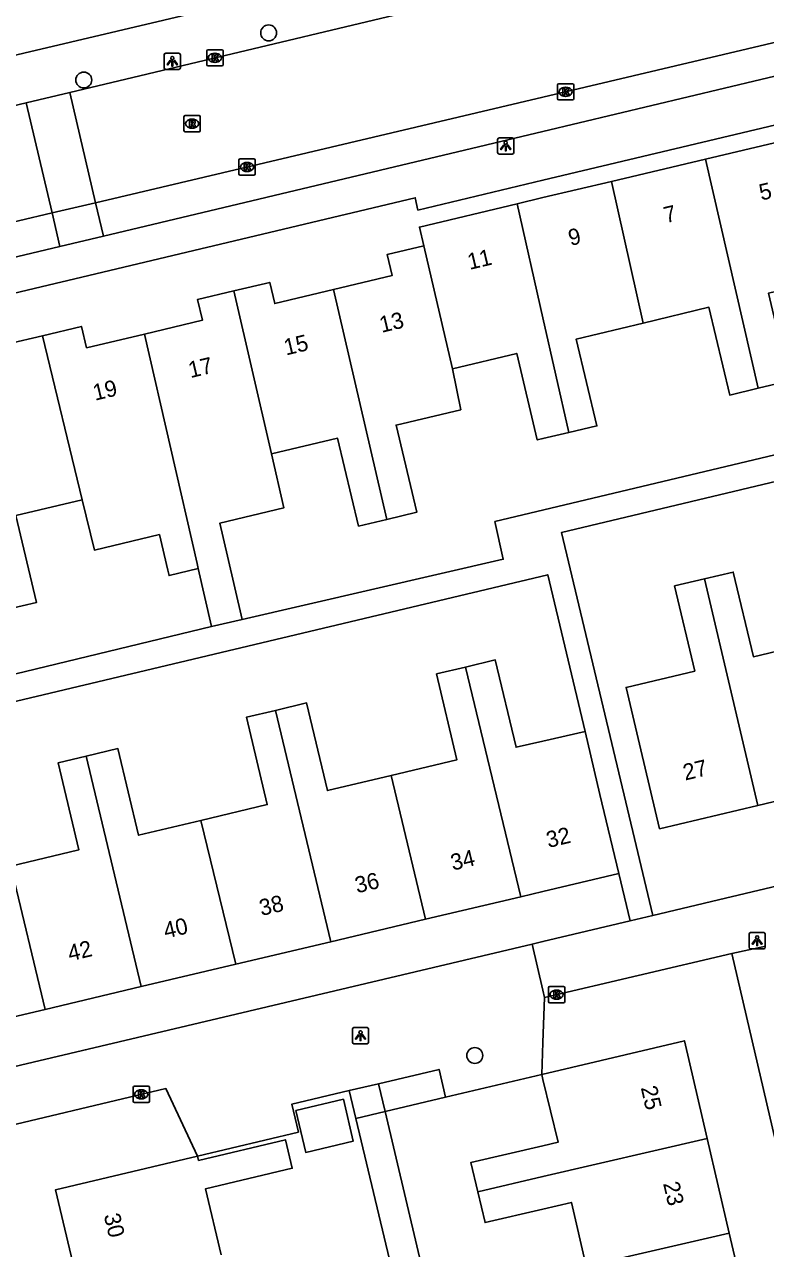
# Model space of a CAD drawing. Extents: x 158038 to 159242, y 380133 to 381214.
# Drawn here: x 158468.1 to 158513.7, y 380781.7 to 380857 of the extents above; entities that cross this region are included whole.
import ezdxf

# ---------------------------------------------------------------- set-up
doc = ezdxf.new("R2010")
doc.units = 0
for name, color, linetype in [('IMGEO_Boom', 7, 'Continuous'), ('IMGEO_Grasland_overig', 7, 'Continuous'), ('IMGEO_Kolk', 7, 'Continuous'), ('IMGEO_Lichtpunt', 7, 'Continuous'), ('IMGEO_Muur', 7, 'Continuous'), ('IMGEO_Pand', 7, 'Continuous'), ('IMGEO_Pand_nummerreeks', 7, 'Continuous'), ('IMGEO_Parkeervlak_open', 7, 'Continuous'), ('IMGEO_Rijbaan_lokaal_open', 7, 'Continuous'), ('IMGEO_Rioolput', 7, 'Continuous'), ('IMGEO_Voetpad_open', 7, 'Continuous')]:
    doc.layers.add(name, color=color, linetype=linetype)

msp = doc.modelspace()

# ---------------------------------------------------------------- linework, layer by layer
at = {"layer": 'IMGEO_Boom'}
for centre in [(158483.12, 380856.502), (158471.741, 380853.603), (158495.807, 380793.582)]:
    msp.add_circle(centre, 0.489, dxfattribs=at)
at = {"layer": 'IMGEO_Grasland_overig'}
msp.add_lwpolyline([(158494.012, 380791.01), (158490.285, 380790.127)], dxfattribs=at)
at = {"layer": 'IMGEO_Kolk'}
for p, q in [((158479.313, 380854.543), (158479.313, 380855.395)), ((158479.388, 380855.469), (158480.24, 380855.469)), ((158479.801, 380855.249), (158479.826, 380855.249)), ((158480.314, 380855.395), (158480.314, 380854.543)), ((158480.24, 380854.469), (158479.388, 380854.469)), ((158479.824, 380854.689), (158479.799, 380854.689)), ((158500.974, 380853.378), (158501.826, 380853.378)), ((158500.899, 380852.452), (158500.899, 380853.304)), ((158501.41, 380852.598), (158501.385, 380852.598)), ((158501.387, 380853.158), (158501.412, 380853.158)), ((158501.9, 380853.304), (158501.9, 380852.452)), ((158501.826, 380852.378), (158500.974, 380852.378)), ((158481.29, 380847.827), (158481.29, 380848.679)), ((158481.365, 380848.753), (158482.217, 380848.753)), ((158481.778, 380848.533), (158481.803, 380848.533)), ((158482.291, 380848.679), (158482.291, 380847.827)), ((158482.217, 380847.753), (158481.365, 380847.753)), ((158481.801, 380847.973), (158481.776, 380847.973)), ((158500.342, 380796.899), (158500.342, 380797.751)), ((158500.417, 380797.825), (158501.269, 380797.825)), ((158500.83, 380797.605), (158500.855, 380797.605)), ((158501.343, 380797.751), (158501.343, 380796.899)), ((158501.269, 380796.825), (158500.417, 380796.825)), ((158500.853, 380797.045), (158500.828, 380797.045)), ((158474.779, 380790.762), (158474.779, 380791.614)), ((158474.854, 380791.688), (158475.706, 380791.688)), ((158475.78, 380791.614), (158475.78, 380790.762)), ((158475.29, 380790.908), (158475.265, 380790.908)), ((158475.267, 380791.468), (158475.292, 380791.468)), ((158475.706, 380790.688), (158474.854, 380790.688))]:
    msp.add_line(p, q, dxfattribs=at)
for points in [[(158479.313, 380854.543), (158479.313, 380855.395)], [(158479.388, 380855.469), (158480.24, 380855.469)], [(158479.634, 380855.169), (158479.757, 380855.169), (158479.757, 380855.018), (158479.887, 380855.169), (158480.051, 380855.169), (158479.905, 380855.018), (158480.058, 380854.769), (158479.906, 380854.769), (158479.821, 380854.933), (158479.757, 380854.866), (158479.757, 380854.769), (158479.634, 380854.769), (158479.634, 380855.169)], [(158480.314, 380855.395), (158480.314, 380854.543)], [(158480.24, 380854.469), (158479.388, 380854.469)], [(158500.974, 380853.378), (158501.826, 380853.378)], [(158500.899, 380852.452), (158500.899, 380853.304)], [(158501.22, 380853.078), (158501.343, 380853.078), (158501.343, 380852.927), (158501.473, 380853.078), (158501.637, 380853.078), (158501.491, 380852.927), (158501.644, 380852.678), (158501.492, 380852.678), (158501.407, 380852.842), (158501.343, 380852.775), (158501.343, 380852.678), (158501.22, 380852.678), (158501.22, 380853.078)], [(158501.9, 380853.304), (158501.9, 380852.452)], [(158501.826, 380852.378), (158500.974, 380852.378)], [(158481.29, 380847.827), (158481.29, 380848.679)], [(158481.365, 380848.753), (158482.217, 380848.753)], [(158481.611, 380848.453), (158481.734, 380848.453), (158481.734, 380848.302), (158481.864, 380848.453), (158482.028, 380848.453), (158481.882, 380848.302), (158482.035, 380848.053), (158481.883, 380848.053), (158481.798, 380848.217), (158481.734, 380848.15), (158481.734, 380848.053), (158481.611, 380848.053), (158481.611, 380848.453)], [(158482.291, 380848.679), (158482.291, 380847.827)], [(158482.217, 380847.753), (158481.365, 380847.753)], [(158500.342, 380796.899), (158500.342, 380797.751)], [(158500.417, 380797.825), (158501.269, 380797.825)], [(158501.343, 380797.751), (158501.343, 380796.899)], [(158501.269, 380796.825), (158500.417, 380796.825)], [(158500.663, 380797.525), (158500.786, 380797.525), (158500.786, 380797.374), (158500.916, 380797.525), (158501.08, 380797.525), (158500.934, 380797.374), (158501.087, 380797.125), (158500.935, 380797.125), (158500.85, 380797.289), (158500.786, 380797.222), (158500.786, 380797.125), (158500.663, 380797.125), (158500.663, 380797.525)], [(158474.779, 380790.762), (158474.779, 380791.614)], [(158474.854, 380791.688), (158475.706, 380791.688)], [(158475.78, 380791.614), (158475.78, 380790.762)], [(158475.1, 380791.388), (158475.223, 380791.388), (158475.223, 380791.237), (158475.353, 380791.388), (158475.517, 380791.388), (158475.371, 380791.237), (158475.524, 380790.988), (158475.372, 380790.988), (158475.287, 380791.152), (158475.223, 380791.085), (158475.223, 380790.988), (158475.1, 380790.988), (158475.1, 380791.388)], [(158475.706, 380790.688), (158474.854, 380790.688)]]:
    msp.add_lwpolyline(points, dxfattribs=at)
for centre, start, end in [((158479.39, 380855.393), 91.55205, 178.44795), ((158479.39, 380855.393), 91.55205, 178.44795), ((158480.238, 380855.393), 1.55205, 88.44795), ((158480.238, 380855.393), 1.55205, 88.44795), ((158479.39, 380854.545), 181.55205, 268.44795), ((158479.39, 380854.545), 181.55205, 268.44795), ((158480.238, 380854.545), 271.55205, 358.44795), ((158480.238, 380854.545), 271.55205, 358.44795), ((158500.976, 380853.302), 91.55205, 178.44795), ((158500.976, 380853.302), 91.55205, 178.44795), ((158501.824, 380853.302), 1.55205, 88.44795), ((158501.824, 380853.302), 1.55205, 88.44795), ((158500.976, 380852.454), 181.55205, 268.44795), ((158500.976, 380852.454), 181.55205, 268.44795), ((158501.824, 380852.454), 271.55205, 358.44795), ((158501.824, 380852.454), 271.55205, 358.44795), ((158481.367, 380848.677), 91.55205, 178.44795), ((158481.367, 380848.677), 91.55205, 178.44795), ((158482.215, 380848.677), 1.55205, 88.44795), ((158482.215, 380848.677), 1.55205, 88.44795), ((158481.367, 380847.829), 181.55205, 268.44795), ((158481.367, 380847.829), 181.55205, 268.44795), ((158482.215, 380847.829), 271.55205, 358.44795), ((158482.215, 380847.829), 271.55205, 358.44795), ((158500.419, 380797.749), 91.55205, 178.44795), ((158500.419, 380797.749), 91.55205, 178.44795), ((158501.267, 380797.749), 1.55205, 88.44795), ((158501.267, 380797.749), 1.55205, 88.44795), ((158500.419, 380796.901), 181.55205, 268.44795), ((158500.419, 380796.901), 181.55205, 268.44795), ((158501.267, 380796.901), 271.55205, 358.44795), ((158501.267, 380796.901), 271.55205, 358.44795), ((158474.856, 380791.612), 91.55205, 178.44795), ((158474.856, 380791.612), 91.55205, 178.44795), ((158475.704, 380791.612), 1.55205, 88.44795), ((158475.704, 380791.612), 1.55205, 88.44795), ((158474.856, 380790.764), 181.55205, 268.44795), ((158474.856, 380790.764), 181.55205, 268.44795), ((158475.704, 380790.764), 271.55205, 358.44795), ((158475.704, 380790.764), 271.55205, 358.44795)]:
    msp.add_arc(centre, 0.0765, start, end, dxfattribs=at)
for centre, major_axis, ratio, start_param, end_param in [((158479.8, 380854.969), (-0.387, 0.002), 0.722429, 4.712389, 7.853982), ((158479.825, 380854.969), (-0.39, 0.002), 0.717154, 1.570796, 4.712389), ((158501.386, 380852.878), (-0.387, 0.002), 0.722429, 4.712389, 7.853982), ((158501.411, 380852.878), (-0.39, 0.002), 0.717154, 1.570796, 4.712389), ((158481.777, 380848.253), (-0.387, 0.002), 0.722429, 4.712389, 7.853982), ((158481.802, 380848.253), (-0.39, 0.002), 0.717154, 1.570796, 4.712389), ((158500.829, 380797.325), (-0.387, 0.002), 0.722429, 4.712389, 7.853982), ((158500.854, 380797.325), (-0.39, 0.002), 0.717154, 1.570796, 4.712389), ((158475.266, 380791.188), (-0.387, 0.002), 0.722429, 4.712389, 7.853982), ((158475.291, 380791.188), (-0.39, 0.002), 0.717154, 1.570796, 4.712389)]:
    msp.add_ellipse(centre, major_axis=major_axis, ratio=ratio, start_param=start_param, end_param=end_param, dxfattribs=at)
at = {"layer": 'IMGEO_Lichtpunt'}
for p, q in [((158476.692, 380855.155), (158476.692, 380854.348)), ((158476.692, 380855.155), (158476.692, 380854.348)), ((158477.594, 380855.25), (158476.786, 380855.25)), ((158477.594, 380855.25), (158476.786, 380855.25)), ((158477.688, 380854.348), (158477.688, 380855.155)), ((158477.688, 380854.348), (158477.688, 380855.155)), ((158476.786, 380854.254), (158477.594, 380854.254)), ((158476.786, 380854.254), (158477.594, 380854.254)), ((158497.212, 380849.946), (158497.212, 380849.139)), ((158497.212, 380849.946), (158497.212, 380849.139)), ((158498.114, 380850.041), (158497.306, 380850.041)), ((158498.114, 380850.041), (158497.306, 380850.041)), ((158498.208, 380849.139), (158498.208, 380849.946)), ((158498.208, 380849.139), (158498.208, 380849.946)), ((158497.306, 380849.045), (158498.114, 380849.045)), ((158497.306, 380849.045), (158498.114, 380849.045)), ((158512.688, 380801.044), (158512.688, 380800.237)), ((158512.688, 380801.044), (158512.688, 380800.237)), ((158513.59, 380801.139), (158512.782, 380801.139)), ((158513.59, 380801.139), (158512.782, 380801.139)), ((158513.684, 380800.237), (158513.684, 380801.044)), ((158513.684, 380800.237), (158513.684, 380801.044)), ((158512.782, 380800.143), (158513.59, 380800.143)), ((158512.782, 380800.143), (158513.59, 380800.143)), ((158488.276, 380795.203), (158488.276, 380794.396)), ((158488.276, 380795.203), (158488.276, 380794.396)), ((158489.178, 380795.298), (158488.37, 380795.298)), ((158489.178, 380795.298), (158488.37, 380795.298)), ((158489.272, 380794.396), (158489.272, 380795.203)), ((158489.272, 380794.396), (158489.272, 380795.203)), ((158488.37, 380794.302), (158489.178, 380794.302)), ((158488.37, 380794.302), (158489.178, 380794.302))]:
    msp.add_line(p, q, dxfattribs=at)
for points in [[(158477.066, 380854.819), (158477.105, 380854.791), (158476.917, 380854.529), (158476.879, 380854.556), (158477.066, 380854.819)], [(158477.278, 380854.791), (158477.316, 380854.818), (158477.503, 380854.556), (158477.464, 380854.528), (158477.278, 380854.791)], [(158477.168, 380854.771), (158477.215, 380854.771), (158477.215, 380854.449), (158477.168, 380854.449), (158477.168, 380854.771)], [(158497.586, 380849.61), (158497.625, 380849.582), (158497.437, 380849.32), (158497.399, 380849.347), (158497.586, 380849.61)], [(158497.688, 380849.562), (158497.735, 380849.562), (158497.735, 380849.24), (158497.688, 380849.24), (158497.688, 380849.562)], [(158497.798, 380849.582), (158497.836, 380849.609), (158498.023, 380849.347), (158497.984, 380849.319), (158497.798, 380849.582)], [(158513.062, 380800.708), (158513.101, 380800.68), (158512.913, 380800.418), (158512.875, 380800.445), (158513.062, 380800.708)], [(158513.164, 380800.66), (158513.211, 380800.66), (158513.211, 380800.338), (158513.164, 380800.338), (158513.164, 380800.66)], [(158513.274, 380800.68), (158513.312, 380800.707), (158513.499, 380800.445), (158513.46, 380800.417), (158513.274, 380800.68)], [(158488.65, 380794.867), (158488.689, 380794.839), (158488.501, 380794.577), (158488.463, 380794.604), (158488.65, 380794.867)], [(158488.752, 380794.819), (158488.799, 380794.819), (158488.799, 380794.497), (158488.752, 380794.497), (158488.752, 380794.819)], [(158488.862, 380794.839), (158488.9, 380794.866), (158489.087, 380794.604), (158489.048, 380794.576), (158488.862, 380794.839)]]:
    msp.add_lwpolyline(points, dxfattribs=at)
for centre in [(158477.191, 380854.953), (158497.711, 380849.744), (158513.187, 380800.842), (158488.775, 380795.001)]:
    msp.add_circle(centre, 0.0994, dxfattribs=at)
for centre, start, end in [((158476.786, 380855.155), 90, 180), ((158476.786, 380855.155), 90, 180), ((158477.594, 380855.155), 0, 90), ((158477.594, 380855.155), 0, 90), ((158476.786, 380854.348), 180, 270), ((158476.786, 380854.348), 180, 270), ((158477.594, 380854.348), 270, 0), ((158477.594, 380854.348), 270, 360), ((158497.306, 380849.946), 90, 180), ((158497.306, 380849.946), 90, 180), ((158498.114, 380849.946), 0, 90), ((158498.114, 380849.946), 0, 90), ((158497.306, 380849.139), 180, 270), ((158497.306, 380849.139), 180, 270), ((158498.114, 380849.139), 270, 0), ((158498.114, 380849.139), 270, 360), ((158512.782, 380801.044), 90, 180), ((158512.782, 380801.044), 90, 180), ((158513.59, 380801.044), 0, 90), ((158513.59, 380801.044), 0, 90), ((158512.782, 380800.237), 180, 270), ((158512.782, 380800.237), 180, 270), ((158513.59, 380800.237), 270, 0), ((158513.59, 380800.237), 270, 360), ((158488.37, 380795.203), 90, 180), ((158488.37, 380795.203), 90, 180), ((158489.178, 380795.203), 0, 90), ((158489.178, 380795.203), 0, 90), ((158488.37, 380794.396), 180, 270), ((158488.37, 380794.396), 180, 270), ((158489.178, 380794.396), 270, 0), ((158489.178, 380794.396), 270, 360)]:
    msp.add_arc(centre, 0.0946, start, end, dxfattribs=at)
at = {"layer": 'IMGEO_Muur'}
msp.add_lwpolyline([(158499.924, 380792.411), (158494.012, 380791.01)], dxfattribs=at)
at = {"layer": 'IMGEO_Pand'}
for points in [[(158515.808, 380850.114), (158510.012, 380848.739)], [(158510.012, 380848.739), (158504.216, 380847.364)], [(158510.012, 380848.739), (158513.257, 380834.639)], [(158504.216, 380847.364), (158500, 380846.364), (158498.421, 380845.988)], [(158506.165, 380838.651), (158504.216, 380847.364)], [(158498.421, 380845.988), (158492.397, 380844.555), (158492.672, 380843.401)], [(158498.421, 380845.988), (158500, 380838.972), (158501.59, 380831.908)], [(158492.672, 380843.401), (158490.405, 380842.862), (158490.713, 380841.567), (158487.104, 380840.709)], [(158494.441, 380835.838), (158492.672, 380843.401)], [(158517.824, 380841.421), (158513.881, 380840.479), (158515.167, 380835.096), (158513.257, 380834.639)], [(158480.97, 380840.627), (158478.736, 380840.095), (158479.039, 380838.82), (158475.47, 380837.971)], [(158480.97, 380840.627), (158483.185, 380841.154), (158483.495, 380839.85), (158487.104, 380840.709)], [(158483.296, 380830.592), (158480.97, 380840.627)], [(158487.104, 380840.709), (158490.389, 380826.571)], [(158513.257, 380834.639), (158511.503, 380834.22), (158510.213, 380839.618), (158506.165, 380838.651)], [(158475.47, 380837.971), (158471.911, 380837.124), (158471.597, 380838.442), (158469.197, 380837.871)], [(158506.165, 380838.651), (158502.049, 380837.667), (158503.328, 380832.315), (158501.59, 380831.908)], [(158469.197, 380837.871), (158467.081, 380837.368), (158467.394, 380836.054), (158463.733, 380835.183)], [(158469.197, 380837.871), (158471.647, 380827.773)], [(158478.788, 380823.537), (158478.713, 380823.862), (158475.47, 380837.971)], [(158501.59, 380831.908), (158500, 380831.535), (158499.654, 380831.454), (158498.387, 380836.777), (158494.441, 380835.838)], [(158494.441, 380835.838), (158494.939, 380833.319), (158490.96, 380832.372), (158492.236, 380827.011), (158490.389, 380826.571)], [(158490.389, 380826.571), (158488.652, 380826.158), (158487.367, 380831.561), (158483.296, 380830.592)], [(158481.491, 380820.412), (158480.595, 380824.31), (158480.115, 380826.329), (158484.062, 380827.286), (158483.296, 380830.592)], [(158467.063, 380821.035), (158468.833, 380821.456), (158467.561, 380826.801), (158471.647, 380827.773)], [(158471.647, 380827.773), (158472.397, 380824.68), (158476.398, 380825.632), (158476.92, 380823.436), (158476.997, 380823.112), (158478.788, 380823.537)], [(158478.788, 380823.537), (158479.606, 380819.978)], [(158509.938, 380822.906), (158511.72, 380823.33), (158512.96, 380818.112), (158516.987, 380819.069)], [(158513.233, 380808.969), (158507.185, 380807.531), (158506.028, 380812.396), (158505.117, 380816.23), (158509.351, 380817.236), (158508.107, 380822.471), (158509.938, 380822.906)], [(158513.233, 380808.969), (158509.938, 380822.906)], [(158479.606, 380819.978), (158481.491, 380820.412)], [(158502.592, 380813.523), (158500, 380812.93), (158498.349, 380812.552), (158497.072, 380817.918), (158495.243, 380817.483)], [(158490.66, 380810.812), (158494.709, 380811.775), (158493.452, 380817.056), (158495.243, 380817.483)], [(158495.243, 380817.483), (158498.646, 380803.352)], [(158483.536, 380814.817), (158485.453, 380815.273), (158486.736, 380809.878), (158490.66, 380810.812)], [(158478.943, 380808.044), (158483.035, 380809.018), (158481.756, 380814.393), (158483.536, 380814.817)], [(158486.945, 380800.581), (158483.536, 380814.817)], [(158504.669, 380804.783), (158503.513, 380809.648), (158502.592, 380813.523)], [(158471.885, 380811.996), (158470.158, 380811.585), (158471.433, 380806.225), (158467.248, 380805.229)], [(158471.885, 380811.996), (158473.845, 380812.462), (158475.113, 380807.133), (158478.943, 380808.044)], [(158475.283, 380797.819), (158471.885, 380811.996)], [(158492.766, 380801.96), (158490.66, 380810.812)], [(158519.058, 380810.353), (158513.233, 380808.969)], [(158478.943, 380808.044), (158481.105, 380799.198)], [(158469.375, 380796.42), (158467.248, 380805.229)], [(158498.646, 380803.352), (158500, 380803.673), (158504.669, 380804.783)], [(158498.646, 380803.352), (158492.766, 380801.96)], [(158492.766, 380801.96), (158486.945, 380800.581)], [(158486.945, 380800.581), (158481.105, 380799.198)], [(158481.105, 380799.198), (158475.283, 380797.819)], [(158469.375, 380796.42), (158475.283, 380797.819)], [(158463.495, 380795.027), (158469.375, 380796.42)], [(158499.924, 380792.411), (158508.715, 380794.487), (158510.115, 380788.477)], [(158495.995, 380785.198), (158495.566, 380787), (158500, 380788.029), (158500.937, 380788.246), (158500, 380792.11), (158499.924, 380792.411)], [(158484.789, 380790.194), (158485.402, 380787.618), (158488.332, 380788.315), (158487.719, 380790.891), (158484.789, 380790.194)], [(158480.191, 380781.317), (158479.227, 380785.372), (158484.573, 380786.644), (158484.157, 380788.392), (158478.812, 380787.12), (158478.747, 380787.394)], [(158510.115, 380788.477), (158500, 380786.128), (158495.995, 380785.198)], [(158510.115, 380788.477), (158511.474, 380782.644)], [(158471.443, 380779.257), (158470.006, 380785.315), (158478.747, 380787.394)], [(158502.671, 380780.615), (158501.757, 380784.535), (158500, 380784.127), (158496.446, 380783.302), (158495.995, 380785.198)], [(158511.474, 380782.644), (158502.671, 380780.615)], [(158511.474, 380782.644), (158512.835, 380776.803)]]:
    msp.add_lwpolyline(points, dxfattribs=at)
at = {"layer": 'IMGEO_Parkeervlak_open'}
for points in [[(158472.957, 380844.003), (158472.473, 380846.056)], [(158470.273, 380843.365), (158469.788, 380845.423)]]:
    msp.add_lwpolyline(points, dxfattribs=at)
at = {"layer": 'IMGEO_Rijbaan_lokaal_open'}
for points in [[(158470.875, 380852.834), (158500, 380859.786), (158501.877, 380860.234), (158519.469, 380864.387), (158526.184, 380865.973), (158544.303, 380870.251)], [(158472.473, 380846.056), (158500, 380852.548), (158515.207, 380856.135)], [(158468.191, 380852.193), (158470.875, 380852.834)], [(158470.875, 380852.834), (158472.473, 380846.056)], [(158381.334, 380831.623), (158427.688, 380842.533), (158434.124, 380844.068), (158455.24, 380849.102), (158458.51, 380849.883), (158468.191, 380852.193)], [(158469.788, 380845.423), (158468.191, 380852.193)], [(158472.473, 380846.056), (158469.788, 380845.423)], [(158434.542, 380837.096), (158465.626, 380844.441), (158469.788, 380845.423)]]:
    msp.add_lwpolyline(points, dxfattribs=at)
at = {"layer": 'IMGEO_Rioolput'}
for p, q in [((158477.909, 380850.49), (158477.909, 380851.342)), ((158477.984, 380851.416), (158478.836, 380851.416)), ((158478.397, 380851.196), (158478.422, 380851.196)), ((158478.91, 380851.342), (158478.91, 380850.49)), ((158478.836, 380850.416), (158477.984, 380850.416)), ((158478.42, 380850.636), (158478.395, 380850.636))]:
    msp.add_line(p, q, dxfattribs=at)
for points in [[(158477.909, 380850.49), (158477.909, 380851.342)], [(158477.984, 380851.416), (158478.836, 380851.416)], [(158478.498, 380851.114), (158478.246, 380851.116), (158478.246, 380850.716)], [(158478.91, 380851.342), (158478.91, 380850.49)], [(158478.836, 380850.416), (158477.984, 380850.416)], [(158478.246, 380850.716), (158478.37, 380850.716), (158478.37, 380850.878), (158478.381, 380850.878)], [(158478.424, 380851.035), (158478.37, 380851.035), (158478.37, 380850.954)], [(158478.37, 380850.954), (158478.422, 380850.954)], [(158478.428, 380850.849), (158478.499, 380850.716), (158478.639, 380850.716), (158478.574, 380850.842)]]:
    msp.add_lwpolyline(points, dxfattribs=at)
for centre, radius, start, end in [((158477.986, 380851.34), 0.0765, 91.55205, 178.44795), ((158477.986, 380851.34), 0.0765, 91.55205, 178.44795), ((158478.497, 380851.004), 0.109, 350.36119, 89.41601), ((158478.834, 380851.34), 0.0765, 1.55205, 88.44795), ((158478.834, 380851.34), 0.0765, 1.55205, 88.44795), ((158477.986, 380850.492), 0.0765, 181.55205, 268.44795), ((158477.986, 380850.492), 0.0765, 181.55205, 268.44795), ((158478.38, 380850.825), 0.0533, 26.02933, 88.69889), ((158478.406, 380851.143), 0.19, 274.7715, 282.96867), ((158478.43, 380850.939), 0.0964, 77.00612, 93.18647), ((158478.444, 380850.996), 0.0378, 276.66336, 79.67722), ((158478.495, 380851.004), 0.112, 277.58423, 350.98172), ((158478.479, 380850.789), 0.108, 29.51342, 73.79051), ((158478.834, 380850.492), 0.0765, 271.55205, 358.44795), ((158478.834, 380850.492), 0.0765, 271.55205, 358.44795)]:
    msp.add_arc(centre, radius, start, end, dxfattribs=at)
for centre, major_axis, ratio, start_param, end_param in [((158478.396, 380850.916), (-0.387, 0.002), 0.722429, 4.712389, 7.853982), ((158478.421, 380850.916), (-0.39, 0.002), 0.717154, 1.570796, 4.712389)]:
    msp.add_ellipse(centre, major_axis=major_axis, ratio=ratio, start_param=start_param, end_param=end_param, dxfattribs=at)
at = {"layer": 'IMGEO_Voetpad_open'}
for points in [[(158512.303, 380865.698), (158500, 380862.796), (158459.414, 380853.223)], [(158515.207, 380856.135), (158515.654, 380854.159), (158500, 380850.436), (158472.957, 380844.003)], [(158431.67, 380831.273), (158431.507, 380831.934), (158492.147, 380846.362), (158492.306, 380845.603), (158500, 380847.433), (158527.386, 380853.947)], [(158472.957, 380844.003), (158470.273, 380843.365)], [(158470.273, 380843.365), (158438.55, 380835.819), (158438.46, 380835.804), (158438.265, 380835.783), (158438.068, 380835.781), (158437.872, 380835.796), (158437.678, 380835.828), (158437.487, 380835.878), (158437.302, 380835.944), (158437.123, 380836.027), (158436.953, 380836.125), (158436.031, 380836.73), (158434.542, 380837.096)], [(158481.491, 380820.412), (158497.564, 380824.113), (158497.048, 380826.435), (158531.947, 380834.753)], [(158532.318, 380833.196), (158520.157, 380830.298), (158501.147, 380825.768), (158505.739, 380806.499), (158506.764, 380802.198)], [(158502.592, 380813.523), (158500.3, 380823.166), (158437.377, 380808.21)], [(158479.606, 380819.978), (158437.015, 380809.671)], [(158506.764, 380802.198), (158510.799, 380803.157), (158537.922, 380809.603)], [(158505.362, 380801.865), (158504.669, 380804.783)], [(158506.764, 380802.198), (158505.362, 380801.865)], [(158505.362, 380801.865), (158500, 380800.591), (158499.334, 380800.434)], [(158499.334, 380800.434), (158444.311, 380787.435)], [(158500.107, 380797.15), (158500, 380797.604), (158499.334, 380800.434)], [(158511.631, 380799.863), (158500.107, 380797.15)], [(158511.631, 380799.863), (158513.72, 380800.306)], [(158522.019, 380748.055), (158522.172, 380748.116), (158522.319, 380748.19), (158522.458, 380748.277), (158522.589, 380748.376), (158522.711, 380748.487), (158522.823, 380748.607), (158522.923, 380748.738), (158523.011, 380748.877), (158523.087, 380749.023), (158523.149, 380749.175), (158523.197, 380749.332), (158523.231, 380749.493), (158523.251, 380749.657), (158523.255, 380749.821), (158523.246, 380749.985), (158523.244, 380750), (158511.631, 380799.863)], [(158500.107, 380797.15), (158500, 380794.379), (158499.924, 380792.411)], [(158489.882, 380791.842), (158493.61, 380792.72), (158494.012, 380791.01)], [(158499.924, 380792.411), (158494.012, 380791.01)], [(158488.073, 380791.416), (158489.882, 380791.842)], [(158490.285, 380790.127), (158489.882, 380791.842)], [(158478.747, 380787.394), (158476.794, 380791.546), (158464.897, 380788.727)], [(158478.747, 380787.394), (158484.954, 380788.864), (158484.549, 380790.587), (158488.073, 380791.416)], [(158488.476, 380789.699), (158488.073, 380791.416)], [(158490.285, 380790.127), (158488.476, 380789.699)], [(158490.285, 380790.127), (158496.313, 380764.645)], [(158491.309, 380777.846), (158488.476, 380789.699)]]:
    msp.add_lwpolyline(points, dxfattribs=at)

# ---------------------------------------------------------------- texts
at = {"layer": 'IMGEO_Pand_nummerreeks'}
for s, rotation, p in [('5', 13.35314, (158513.439, 380846.179)), ('7', 13.35314, (158507.567, 380844.785)), ('9', 13.35314, (158501.695, 380843.391)), ('11', 13.35314, (158495.487, 380841.917)), ('13', 13.32793, (158490.07, 380838.045)), ('15', 13.32793, (158484.19, 380836.652)), ('17', 13.327, (158478.309, 380835.259)), ('19', 13.327, (158472.429, 380833.866)), ('27', 13.37189, (158508.755, 380810.494)), ('32', 13.328, (158500.336, 380806.346)), ('34', 13.328, (158494.449, 380804.952)), ('36', 13.328, (158488.559, 380803.556)), ('38', 13.328, (158482.672, 380802.161)), ('40', 13.328, (158476.782, 380800.766)), ('42', 13.328, (158470.886, 380799.369)), ('25', 283.11361, (158506.019, 380791.601)), ('23', 283.11361, (158507.393, 380785.706)), ('30', 283.34096, (158472.967, 380783.748))]:
    msp.add_text(s, height=1, rotation=rotation, dxfattribs=at).set_placement(p)

doc.saveas('drawing.dxf')
